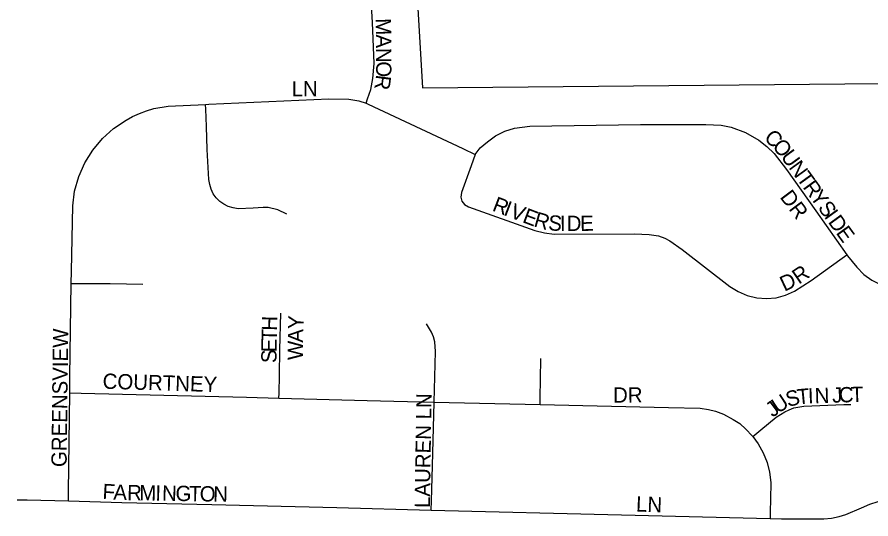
# Model space of a CAD drawing. Extents: x -51392 to 1635000, y 156707 to 696232.
# Drawn here: x 134768 to 137564, y 481039 to 482681 of the extents above; entities that cross this region are included whole.
import ezdxf

# ---------------------------------------------------------------- set-up
doc = ezdxf.new("R2010")
doc.units = 0
for name, color, linetype in [('GM_X_City_Street', 7, 'Continuous'), ('GM_X_City_Street_Text', 7, 'Continuous'), ('GM_X_Corporation', 7, 'Continuous')]:
    doc.layers.add(name, color=color, linetype=linetype)

msp = doc.modelspace()

# ---------------------------------------------------------------- linework, layer by layer
at = {"layer": 'GM_X_City_Street'}
for points in [[(135911.1, 482399.1), (135915.9, 482413.3), (135926.3, 482444), (135933.4, 482480), (135936.9, 482529.8), (135931.6, 482663.3), (135923.7, 482796.6), (135916.4, 482828.9), (135901.5, 482858.7), (135883.2, 482886.6)], [(134945.2, 481809.5), (134945.7, 481849.7), (134950.5, 482063.1), (134956.5, 482111.9), (134969.7, 482159.3), (134989.8, 482204.2), (135015.7, 482246.1), (135047.4, 482283.7), (135084.1, 482316.4), (135125.1, 482343.7), (135146.4, 482355.8), (135169.1, 482365.5), (135191.4, 482374.4), (135215.6, 482381.6), (135262.5, 482389.9), (135385.4, 482395.5)], [(135385.4, 482395.5), (135395.5, 482395.9), (135789.1, 482413.9), (135854.7, 482412.1), (135887, 482407), (135911.1, 482399.1)], [(135651.1, 482035.9), (135621.7, 482050.6), (135589.8, 482057.7), (135573.4, 482058.3), (135540.6, 482056.2), (135491.4, 482054.2), (135475.2, 482056.6), (135459.6, 482061.6), (135444.9, 482068.9), (135431.4, 482078.2), (135419.7, 482089.8), (135410.5, 482103.3), (135403.4, 482118.1), (135398.7, 482133.8), (135396.1, 482150.1), (135390.7, 482248.4), (135388.2, 482323.7), (135386, 482379.8), (135385.4, 482395.5)], [(135911.1, 482399.1), (135918.1, 482396.7), (136227.6, 482251), (136268.3, 482231.8)], [(136268.3, 482231.8), (136284.6, 482253.6), (136307.9, 482272.7), (136334.9, 482292.6), (136364.9, 482308.1), (136397.1, 482317.9), (136446.8, 482324.5), (136809.2, 482329.2), (137023.1, 482329.6), (137073.1, 482327.6), (137105.9, 482320.6), (137152.9, 482303.1), (137196.5, 482278.4), (137223.2, 482258.1), (137247.1, 482234.6), (137287.5, 482182), (137382.9, 482047.7), (137485.4, 481902.7)], [(136268.3, 482231.8), (136255.2, 482194.5), (136223.7, 482106.7), (136220.9, 482092.1), (136224.2, 482078.8), (136233.5, 482068.1), (136246.6, 482060.5), (136463.3, 481983.3), (136494.5, 481974.7), (136526.3, 481971), (136789.5, 481972.4), (136837.5, 481970.2), (136867.9, 481965.3), (136889.4, 481958), (136905.1, 481948.8), (136945.3, 481920.5), (137101.5, 481800), (137129.1, 481783), (137158.4, 481770.3), (137189.7, 481762.9), (137221.8, 481759.8), (137253.4, 481762.3), (137284.5, 481770.7), (137313.7, 481783.9), (137368.4, 481819.4), (137462.3, 481886.3), (137485.4, 481902.7)], [(137485.4, 481902.7), (137487.2, 481900.1), (137518.1, 481862.3), (137540.9, 481839.1), (137566.3, 481819.9), (137595.1, 481806.5), (137626.2, 481799.1), (137674.7, 481796.4), (137724.1, 481797.1), (137759.5, 481797.6)], [(134940.5, 481451.8), (134941, 481505.1), (134945.2, 481809.5)], [(134945.2, 481809.5), (134967.7, 481809.4), (135072.9, 481808.9), (135179.7, 481807.4)], [(135625.5, 481434.6), (135625.8, 481450.7), (135626.8, 481509.4), (135628.7, 481591.8), (135631.3, 481712.1)], [(136133.9, 481421.4), (136138.4, 481586.5), (136135.6, 481618.9), (136131.2, 481634.6), (136125, 481649.6), (136108.1, 481677.4)], [(136480.5, 481413.6), (136480.7, 481434.8), (136481.4, 481496.5), (136483, 481563.9)], [(134936.4, 481097.7), (134936.8, 481127.7), (134940.5, 481451.8)], [(134940.5, 481451.8), (134977.8, 481450.9), (135519.5, 481437.4), (135625.5, 481434.6)], [(135625.5, 481434.6), (135913.9, 481427), (136133.9, 481421.4)], [(136123.9, 481067.9), (136124.8, 481098.3), (136128.1, 481212.2), (136133.9, 481421.4)], [(136133.9, 481421.4), (136480.5, 481413.6)], [(136480.5, 481413.6), (136901.2, 481404.1), (137004.5, 481401.6), (137032.3, 481397.5), (137054.9, 481391.6), (137081.1, 481381.4), (137112.5, 481364.4), (137134.3, 481350.7), (137154.4, 481332.7), (137174.6, 481311.1), (137176.8, 481308.2)], [(137176.8, 481308.2), (137203.2, 481330.1), (137253.8, 481372), (137281.6, 481389.5), (137296.2, 481396.5), (137311.8, 481402.1), (137343.9, 481408.5), (137475.1, 481413.1), (137497.5, 481413.1)], [(137176.8, 481308.2), (137194.7, 481284.2), (137211.2, 481255), (137223.7, 481224), (137232.2, 481191.5), (137235.7, 481158.1), (137235.1, 481103.4), (137234.2, 481061.7), (137233.8, 481039.9)], [(137233.8, 481039.9), (137271, 481039), (137386.6, 481039.4), (137410, 481039.6), (137434.2, 481041.2), (137459.4, 481047), (137481.7, 481053.4), (137532.9, 481075.4), (137559.7, 481087), (137587.4, 481095.9), (137611.7, 481100.5), (137638.6, 481102.5), (137754, 481104.4), (137766.4, 481104.6)], [(134768, 481101.9), (134800.7, 481101.3), (134936.4, 481097.7)], [(134936.4, 481097.7), (135111.5, 481093), (135406, 481085.9), (135815, 481075.8), (136123.9, 481067.9)], [(136123.9, 481067.9), (136747.5, 481052), (137233.8, 481039.9)]]:
    msp.add_lwpolyline(points, dxfattribs=at)
at = {"layer": 'GM_X_Corporation'}
msp.add_lwpolyline([(136020.5, 483728.4), (136095.4, 482449.7), (137708.2, 482464.9), (137712.6, 481994.3), (138533.2, 482714.7), (138455, 482784.1), (137885.8, 482785.9), (137888.1, 482652.9), (137927.7, 482519.7), (137888.5, 482490.7), (137888.2, 482531.8), (137723.1, 482530.2), (137722, 482648.5), (137720.8, 482783.2), (137703.4, 482783.1), (137693.1, 484651.5), (137609.5, 484809.8), (136924.5, 484454.3), (136636.4, 484668.1), (136237.4, 484367.6), (136033.8, 484222.6), (135933.3, 484363.7), (135775.1, 484248.7)], close=True, dxfattribs=at)

# ---------------------------------------------------------------- texts
at = {"layer": 'GM_X_City_Street_Text'}
for s, rotation, p in [('M', 271.5769, (135941.8, 482676.9)), ('A', 270.2544, (135943.2, 482624.4)), ('N', 270.1888, (135943.4, 482580.5)), ('O', 270.2047, (135943.6, 482536.4)), ('R', 262.4496, (135943.9, 482494.2)), ('LN', 0.5386, (135667.3, 482421.4)), ('C', 315.281, (137210.9, 482283.6)), ('O', 311.2228, (137238.4, 482256.5)), ('U', 306.1626, (137266.7, 482224.3)), ('N', 305.9263, (137292.6, 482188.8)), ('T', 305.9111, (137318.4, 482153.2)), ('R', 305.9245, (137339.1, 482124.6)), ('DR', 306.788, (137263.9, 482091.9)), ('Y', 305.9285, (137362.3, 482092.6)), ('R', 339.1296, (136321.1, 482048.5)), ('I', 339.1024, (136358.1, 482034.4)), ('V', 339.1407, (136378.7, 482026.5)), ('E', 339.1126, (136419.8, 482010.9)), ('S', 305.9238, (137388.1, 482057)), ('R', 343.9688, (136457.1, 481996.9)), ('S', 355.3598, (136505.8, 481984)), ('I', 0.4041, (136545.7, 481981)), ('D', 0.4864, (136567.8, 481981.1)), ('E', 0.5342, (136611.8, 481981.5)), ('I', 305.9343, (137408.8, 482028.4)), ('D', 305.9263, (137421.7, 482010.6)), ('E', 305.9111, (137447.5, 481975)), ('R', 34.5094, (137327.9, 481805.3)), ('D', 25.2267, (137280.5, 481782.2)), ('H', 88.3309, (135619.1, 481654.2)), ('Y', 88.3527, (135705.3, 481659.4)), ('GREENSVIEW', 89.2809, (134930.1, 481208.4)), ('T', 88.4073, (135618.1, 481619)), ('A', 88.5493, (135704.2, 481615.5)), ('E', 89.118, (135617.6, 481584)), ('W', 89.4792, (135703.7, 481558.5)), ('S', 90.2653, (135617.7, 481549.1)), ('COURTNEY', 358.2764, (135047.5, 481465.2)), ('DR', 0.5386, (136719.6, 481419.3)), ('I', 2.2001, (137358.3, 481416.5)), ('N', 1.7844, (137380.2, 481417.4)), ('J', 1.6756, (137437.3, 481419.1)), ('C', 1.7318, (137459.4, 481419.8)), ('T', 1.7133, (137498.9, 481421)), ('LAUREN LN', 89.0705, (136119.4, 481074.5)), ('U', 33.2344, (137259.1, 481382.3)), ('S', 14.7272, (137292.1, 481404.7)), ('T', 5.4065, (137324, 481413.3)), ('J', 37.286, (137242.4, 481369.5)), ('F', 356.7935, (135046.7, 481104.3)), ('A', 357.5476, (135082.6, 481102.3)), ('R', 358.9886, (135127.9, 481100.4)), ('M', 359.1014, (135167.7, 481099.7)), ('I', 359.0518, (135220.4, 481098.9)), ('N', 359.1013, (135242.5, 481098.5)), ('G', 359.0961, (135286.5, 481097.8)), ('T', 359.0627, (135330.5, 481097.1)), ('O', 359.1013, (135365.7, 481096.5)), ('N', 359.0961, (135409.7, 481095.9)), ('LN', 357.5276, (136793.8, 481063.5))]:
    msp.add_text(s, height=50, rotation=rotation, dxfattribs=at).set_placement(p)

doc.saveas('drawing.dxf')
